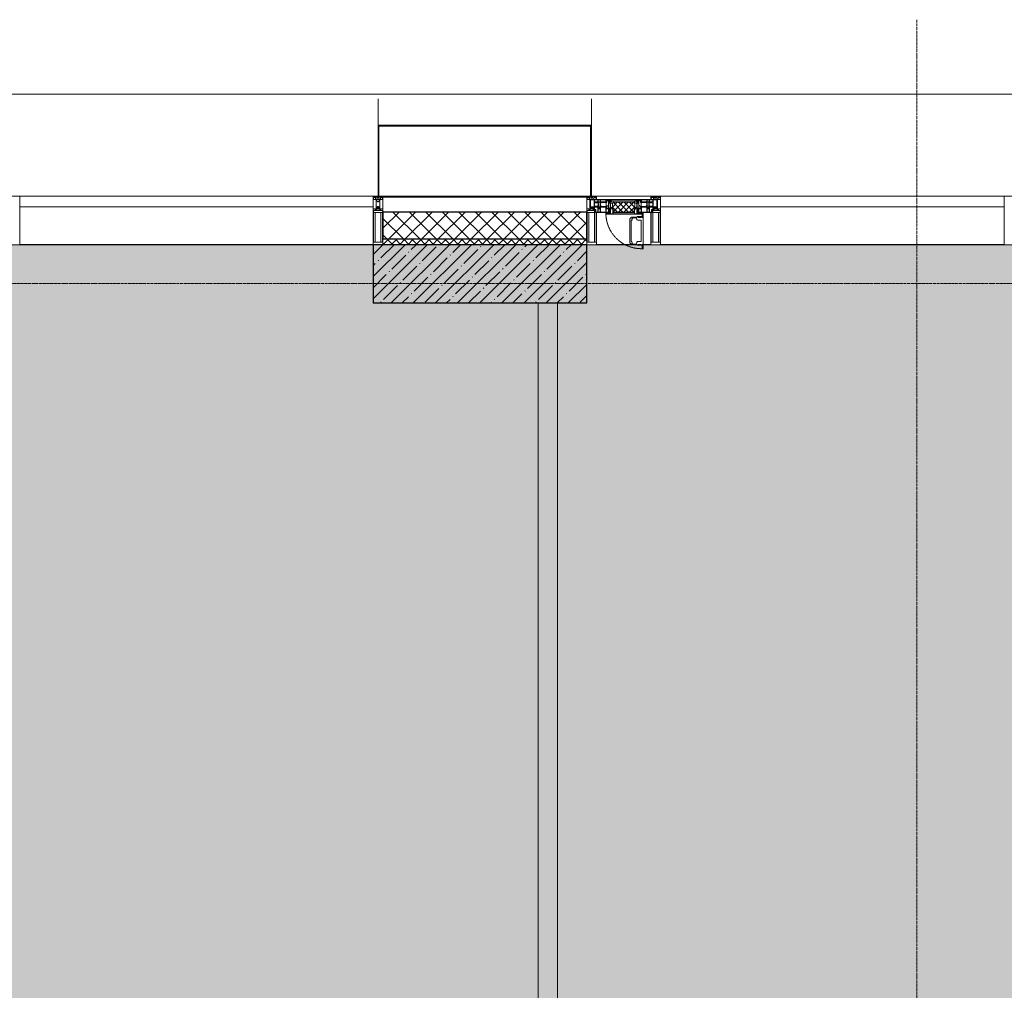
# Model space of a CAD drawing. Header units: millimetres. Extents: x -551130 to 178656, y -69521 to 202936.
# Tile 331 of 402: x -182123 to -177053, y 183830 to 188828. Entities that reach past the tile are written whole.
import ezdxf

# ---------------------------------------------------------------- set-up
doc = ezdxf.new("R2010")
doc.units = ezdxf.units.MM
doc.linetypes.add('-D1-02х01', pattern=[3, 2, -1])
doc.linetypes.add('-D1d1-15x02', pattern=[19, 15, -2, 0, -2])
for name, color, linetype, lineweight in [('_0', 7, 'Continuous', 13), ('A-COLS', 7, 'Continuous', 5), ('A-DETL-GENF', 7, 'Continuous', 5), ('A-GLAZ', 7, 'Continuous', 5), ('A-GLAZ-CURT', 8, 'Continuous', 5), ('A-GLAZ-CWMG', 8, 'Continuous', 5), ('A-WALL', 7, 'Continuous', 5), ('A-WALL-FNSH', 8, 'Continuous', 5), ('I-WALL', 7, 'Continuous', 5), ('S-COLS', 7, 'Continuous', 5), ('S-GRID', 7, 'Continuous', 5), ('Ограждение', 7, 'Continuous', 5), ('Поручни', 7, 'Continuous', 5)]:
    doc.layers.add(name, color=color, linetype=linetype, lineweight=lineweight)

# ---------------------------------------------------------------- blocks, each defined once
blk = doc.blocks.new('System Panel - A_PAN_Glass-5026803-50_AS_M_L17')
at = {"layer": 'A-GLAZ-CURT'}
for p, q in [((885, 0), (-885, 0)), ((-885, 0), (-885, -55)), ((885, -55), (885, 0)), ((-885, -55), (885, -55))]:
    blk.add_line(p, q, dxfattribs=at)
blk = doc.blocks.new('Rectangular Mullion - R_StandardFrame_50Wx250H-3343034-50_AS_M_L17')
at = {"layer": 'A-GLAZ-CWMG'}
blk.add_line((15200, 29450), (13430, 29450), dxfattribs=at)
blk = doc.blocks.new('Rectangular Mullion - 50Wx250H-V1-50_AS_M_L17')
at = {"layer": 'A-DETL-GENF'}
for p, q in [((-25, 84), (-25, 250)), ((-25, 250), (0, 250)), ((-23, 237.3), (0, 237.3)), ((-23, 237.3), (-23, 84)), ((-14.9, 84), (-14.9, 237.3)), ((25, 250), (0, 250)), ((23, 237.3), (0, 237.3)), ((14.9, 84), (14.9, 237.3)), ((23, 237.3), (23, 73.6)), ((25, 65.2), (25, 250)), ((0, 84), (-15, 84)), ((-0.5, 73.6), (-15, 73.6)), ((-10, 71.3), (-12, 71.3)), ((-10, 57.4), (-10, 71.3)), ((-7, 65.2), (-5.9, 67.3)), ((-7, 65.2), (-7, 57)), ((-4.1, 67.3), (-5.9, 67.3)), ((-4.1, 67.3), (-2.9, 65.1)), ((-2.9, 65.1), (-2.9, 57)), ((0, 84), (23, 84)), ((0.5, 73.6), (23, 73.6)), ((4.1, 67.3), (2.9, 65.1)), ((2.9, 65.1), (2.9, 57)), ((4.1, 67.3), (5.9, 67.3)), ((7, 65.2), (5.9, 67.3)), ((7, 65.2), (7, 54.7)), ((8.7, 53), (7, 54.7)), ((8.7, 53), (10, 53)), ((10, 71.3), (14, 71.3)), ((10, 53), (10, 71.3)), ((10, 53), (10, 17)), ((14, 71.3), (14, 65.2)), ((14, 65.2), (25, 65.2)), ((-23.8, 14.6), (-25, 14.2)), ((-25, 0), (-25, 14.2)), ((-23.8, 17), (-23.8, 14.6)), ((-22.5, 10.6), (-23.8, 14.6)), ((-22.5, 10.6), (-23.7, 9.9)), ((-23.7, 1.3), (-23.7, 9.9)), ((-23.7, 1.3), (-11.8, 1.3)), ((-23.2, 10.2), (-22.5, 8)), ((-22.5, 8), (-22.5, 4.5)), ((-21.3, 4.5), (-22.5, 4.5)), ((-22.3, 17), (-22.3, 16)), ((-22.3, 16), (-21.3, 16)), ((-19.9, 17), (-21.3, 16)), ((-21.3, 4.5), (-21.3, 6.5)), ((-21.3, 6.5), (-14.2, 6.5)), ((-7.4, 16.6), (-18.4, 16.6)), ((-14.2, 6.5), (-14.2, 4.5)), ((-13.2, 4.5), (-14.2, 4.5)), ((-13.2, 4.5), (-12.2, 7.2)), ((-12.7, 7.6), (-11.3, 11.4)), ((-12.7, 7.6), (-11.8, 6.9)), ((-12.2, 9), (-12.2, 14.8)), ((-12.2, 14.8), (0, 14.8)), ((-11.8, 1.3), (-11.8, 6.9)), ((-10.5, 11.2), (-11.3, 11.4)), ((-10.5, 1.5), (-10.5, 11.2)), ((-4.8, 1.5), (-10.5, 1.5)), ((0, 8), (-4.8, 8)), ((-4.8, 1.5), (-4.8, 8)), ((-2.6, 16.8), (0, 16.8)), ((2.6, 16.8), (0, 16.8)), ((0, 14.8), (0, 16.8)), ((0, 14.8), (0, 16.8)), ((12.2, 14.8), (0, 14.8)), ((0, 0), (0, 8)), ((0, 8), (4.8, 8)), ((0, 0), (0, 8)), ((4.8, 1.5), (4.8, 8)), ((4.8, 1.5), (10.5, 1.5)), ((8.5, 23), (6, 25.5)), ((6, 18), (7.4, 18)), ((7.4, 18), (7.4, 16.6)), ((7.4, 16.6), (18.4, 16.6)), ((7.5, 18.5), (8.5, 18.5)), ((7.5, 17), (7.5, 18.5)), ((10, 17), (7.5, 17)), ((8.5, 18.5), (8.5, 23)), ((10.5, 11.2), (11.3, 11.4)), ((10.5, 1.5), (10.5, 11.2)), ((12.7, 7.6), (11.3, 11.4)), ((12.7, 7.6), (11.8, 6.9)), ((11.8, 1.3), (11.8, 6.9)), ((23.7, 1.3), (11.8, 1.3)), ((12.2, 9), (12.2, 14.8)), ((13.2, 4.5), (12.2, 7.2)), ((13.2, 4.5), (14.2, 4.5)), ((21.3, 6.5), (14.2, 6.5)), ((14.2, 6.5), (14.2, 4.5)), ((18.4, 16.6), (19, 17.6)), ((19, 17.6), (21.3, 16)), ((22.3, 16), (21.3, 16)), ((21.3, 4.5), (21.3, 6.5)), ((21.3, 4.5), (22.5, 4.5)), ((22.3, 17), (22.3, 16)), ((22.3, 17), (23.8, 17)), ((22.5, 10.6), (23.8, 14.6)), ((22.5, 10.6), (23.7, 9.9)), ((23.2, 10.2), (22.5, 8)), ((22.5, 8), (22.5, 4.5)), ((23.7, 1.3), (23.7, 9.9)), ((23.8, 17), (23.8, 14.6)), ((23.8, 14.6), (25, 14.2)), ((25, 0), (25, 14.2)), ((-25, 0), (0, 0)), ((25, 0), (0, 0))]:
    blk.add_line(p, q, dxfattribs=at)
for centre, start, end in [((-0.5, 73.1), 360, 90), ((0.5, 73.1), 90, 180)]:
    blk.add_arc(centre, 0.5, start, end, dxfattribs=at)
blk = doc.blocks.new('Rectangular Mullion - R_StandardFrame_50Wx250H-3538113-50_AS_M_L17')
at = {"layer": 'A-GLAZ-CWMG', "lineweight": 9}
for p, q in [((-25, 84), (-25, 250)), ((-25, 250), (25, 250)), ((25, 250), (25, 0)), ((-25, 0), (-25, 17)), ((25, 0), (-25, 0))]:
    blk.add_line(p, q, dxfattribs=at)
blk = doc.blocks.new('A_PAN_Створка - 383мм-V15-50_AS_M_L17')
at = {"layer": 'A-GLAZ-CURT'}
h = blk.add_hatch(dxfattribs=at)
h.set_pattern_fill('FP_17', color=256, style=0, pattern_type=2)
h.set_pattern_definition([(45, (-13240, -29700), (-14.142136, 14.142136), []), (135, (-13240, -29700), (-14.142136, -14.142136), [])])
h.paths.add_polyline_path([(53.6, -82.7), (54.6, -81.8), (54.6, -63.4), (57.2, -60.8), (57.2, -36.4), (54.9, -34.1), (54.5, -31.8), (-54.5, -31.8), (-54.9, -34.1), (-57.2, -36.4), (-57.2, -60.8), (-54.6, -63.4), (-53.6, -82.7), (16.2, -82.7)])
at = {"layer": 'A-DETL-GENF'}
for p, q in [((-70, -32.1), (-61.4, -23.5)), ((-70, -62.5), (-70, -32.1)), ((-67.8, -38.3), (-65.7, -37.4)), ((-67.8, -55.7), (-67.8, -38.3)), ((-65.7, -37.4), (-60.8, -34.7)), ((61.4, -23.5), (-61.4, -23.5)), ((-60.8, -34.7), (-57.3, -35.9)), ((-55.2, -33.8), (-57.3, -35.9)), ((-54.9, -34.1), (-57.2, -36.4)), ((-57.2, -36.4), (-57.2, -60.8)), ((-55.2, -33.8), (-54.8, -31.5)), ((-54.9, -25.8), (-53.9, -24.8)), ((-54.9, -29.5), (-54.9, -25.8)), ((-53.9, -30.5), (-54.9, -29.5)), ((-54.5, -31.8), (-54.9, -34.1)), ((0, -31.5), (-54.8, -31.5)), ((54.5, -31.8), (-54.5, -31.8)), ((-53.9, -24.8), (53.9, -24.8)), ((53.9, -30.5), (-53.9, -30.5)), ((0, -31.5), (54.8, -31.5)), ((54.9, -25.8), (53.9, -24.8)), ((53.9, -30.5), (54.9, -29.5)), ((54.9, -34.1), (54.5, -31.8)), ((55.2, -33.8), (54.8, -31.5)), ((54.9, -29.5), (54.9, -25.8)), ((57.2, -36.4), (54.9, -34.1)), ((55.2, -33.8), (57.3, -35.9)), ((57.2, -60.8), (57.2, -36.4)), ((60.8, -34.7), (57.3, -35.9)), ((65.7, -37.4), (60.8, -34.7)), ((70, -32.1), (61.4, -23.5)), ((67.8, -38.3), (65.7, -37.4)), ((67.8, -55.7), (67.8, -38.3)), ((70, -62.5), (70, -32.1)), ((-91.5, -87.5), (-73.9, -87.5)), ((-91.5, -92), (-91.5, -87.5)), ((-91.5, -92), (91.5, -92)), ((-83.4, -90.3), (-83.4, -87.5)), ((-83.4, -90.3), (-69.4, -90.3)), ((-73.9, -62.5), (-70, -62.5)), ((-73.9, -87.5), (-73.9, -62.5)), ((-69.4, -66.5), (-73.9, -66.5)), ((-73.9, -81.5), (-69.4, -81.5)), ((-69.4, -85.5), (-73.9, -85.5)), ((-69.4, -81.5), (-69.4, -66.5)), ((-69.4, -90.3), (-69.4, -85.5)), ((-61.7, -62.5), (-67.9, -62.5)), ((-67.9, -62.5), (-67.9, -89.3)), ((-67.9, -89.3), (-66.9, -90.3)), ((-66, -56.5), (-67.8, -55.7)), ((-66.9, -90.3), (-57.4, -90.3)), ((-66, -56.5), (-62, -59.1)), ((-62, -59.1), (-60.7, -61)), ((-61.7, -64.9), (-61.7, -62.5)), ((-60.1, -67.7), (-61.7, -64.9)), ((-60.7, -61), (-57.4, -61)), ((-56.4, -67.7), (-60.1, -67.7)), ((-57.4, -61), (-54.9, -63.5)), ((-57.4, -90.3), (-56.4, -89.4)), ((-57.2, -60.8), (-54.6, -63.4)), ((-56.4, -89.4), (-56.4, -67.7)), ((-54.9, -63.5), (-54.9, -81.9)), ((-54.9, -81.9), (-53.8, -83)), ((-54.9, -85.6), (-53.9, -84.6)), ((-54.9, -89.3), (-54.9, -85.6)), ((-53.9, -90.3), (-54.9, -89.3)), ((-54.6, -63.4), (-54.6, -81.8)), ((-54.6, -81.8), (-53.6, -82.7)), ((-53.9, -84.6), (53.9, -84.6)), ((53.9, -90.3), (-53.9, -90.3)), ((53.8, -83), (-53.8, -83)), ((-53.6, -82.7), (53.6, -82.7)), ((53.6, -82.7), (54.6, -81.8)), ((54.9, -81.9), (53.8, -83)), ((54.9, -85.6), (53.9, -84.6)), ((53.9, -90.3), (54.9, -89.3)), ((54.6, -63.4), (57.2, -60.8)), ((54.6, -81.8), (54.6, -63.4)), ((57.4, -61), (54.9, -63.5)), ((54.9, -63.5), (54.9, -81.9)), ((54.9, -89.3), (54.9, -85.6)), ((56.4, -67.7), (60.1, -67.7)), ((56.4, -89.4), (56.4, -67.7)), ((57.4, -90.3), (56.4, -89.4)), ((60.7, -61), (57.4, -61)), ((66.9, -90.3), (57.4, -90.3)), ((60.1, -67.7), (61.7, -64.9)), ((62, -59.1), (60.7, -61)), ((61.7, -62.5), (67.9, -62.5)), ((61.7, -64.9), (61.7, -62.5)), ((66, -56.5), (62, -59.1)), ((66, -56.5), (67.8, -55.7)), ((67.9, -89.3), (66.9, -90.3)), ((67.9, -62.5), (67.9, -89.3)), ((69.4, -66.5), (73.9, -66.5)), ((69.4, -81.5), (69.4, -66.5)), ((73.9, -81.5), (69.4, -81.5)), ((69.4, -85.5), (73.9, -85.5)), ((69.4, -90.3), (69.4, -85.5)), ((83.4, -90.3), (69.4, -90.3)), ((73.9, -62.5), (70, -62.5)), ((73.9, -87.5), (73.9, -62.5)), ((91.5, -87.5), (73.9, -87.5)), ((83.4, -90.3), (83.4, -87.5)), ((91.5, -92), (91.5, -87.5))]:
    blk.add_line(p, q, dxfattribs=at)
at = {"layer": 'A-DETL-GENF', "color": 9, "true_color": 0xc8c8c8}
for p, q in [((95.1, -87.5), (95.1, -105.1)), ((99.6, -87.5), (95.1, -87.5)), ((97.9, -95.6), (95.1, -95.6)), ((97.9, -95.6), (97.9, -109.6)), ((99.6, -270.5), (99.6, -87.5)), ((39.7, -109), (31.1, -117.6)), ((31.1, -117.6), (31.1, -240.4)), ((41.4, -123.8), (39.1, -124.2)), ((39.1, -179), (39.1, -124.2)), ((70.1, -109), (39.7, -109)), ((41.4, -123.8), (43.5, -121.7)), ((45, -113.3), (42.3, -118.2)), ((42.3, -118.2), (43.5, -121.7)), ((45.9, -111.2), (45, -113.3)), ((63.3, -111.2), (45.9, -111.2)), ((64.1, -113), (63.3, -111.2)), ((64.1, -113), (66.7, -117)), ((66.7, -117), (68.6, -118.3)), ((68.6, -118.3), (68.6, -121.6)), ((68.6, -121.6), (71.1, -124.1)), ((70.1, -105.1), (70.1, -109)), ((95.1, -105.1), (70.1, -105.1)), ((71.1, -124.1), (89.5, -124.1)), ((74.1, -109.6), (74.1, -105.1)), ((89.1, -109.6), (74.1, -109.6)), ((89.1, -105.1), (89.1, -109.6)), ((89.5, -124.1), (90.6, -125.2)), ((90.6, -125.2), (90.6, -232.8)), ((93.1, -109.6), (93.1, -105.1)), ((97.9, -109.6), (93.1, -109.6)), ((39.1, -179), (39.1, -233.8)), ((39.7, -249), (31.1, -240.4)), ((41.4, -234.2), (39.1, -233.8)), ((70.1, -249), (39.7, -249)), ((41.4, -234.2), (43.5, -236.3)), ((42.3, -239.8), (43.5, -236.3)), ((45, -244.7), (42.3, -239.8)), ((45.9, -246.8), (45, -244.7)), ((63.3, -246.8), (45.9, -246.8)), ((64.1, -245), (63.3, -246.8)), ((64.1, -245), (66.7, -241)), ((66.7, -241), (68.6, -239.7)), ((68.6, -236.4), (71.1, -233.9)), ((68.6, -239.7), (68.6, -236.4)), ((70.1, -252.9), (70.1, -249)), ((95.1, -252.9), (70.1, -252.9)), ((71.1, -233.9), (89.5, -233.9)), ((74.1, -248.4), (74.1, -252.9)), ((89.1, -248.4), (74.1, -248.4)), ((89.1, -252.9), (89.1, -248.4)), ((89.5, -233.9), (90.6, -232.8)), ((93.1, -248.4), (93.1, -252.9)), ((97.9, -248.4), (93.1, -248.4)), ((95.1, -270.5), (95.1, -252.9)), ((97.9, -262.4), (97.9, -248.4)), ((97.9, -262.4), (95.1, -262.4)), ((99.6, -270.5), (95.1, -270.5))]:
    blk.add_line(p, q, dxfattribs=at)
at = {"layer": 'A-GLAZ'}
for p, q in [((-67.9, -17), (-171, -17)), ((-171, -17), (-171, -57)), ((-171, -18.5), (-153.5, -18.5)), ((-153.5, -18.5), (-152, -20)), ((-152, -20), (-152, -73.5)), ((-150.5, -17), (-150.5, -29.4)), ((-132.4, -18.6), (-150.5, -18.6)), ((-150.5, -29.4), (-132.4, -29.4)), ((-150.5, -33.6), (-150.5, -68)), ((-136.3, -33.6), (-150.5, -33.6)), ((-137.2, -31), (-135.8, -35)), ((-132.5, -31), (-137.2, -31)), ((-132.1, -36.8), (-135.8, -35)), ((-132.1, -49), (-135.8, -50.8)), ((-132.5, -31.9), (-133.4, -33.7)), ((-133.4, -33.7), (-130.1, -35.3)), ((-133.4, -52), (-130.1, -50.4)), ((-132.5, -31.9), (-132.5, -31)), ((-132.4, -29.4), (-132.4, -18.6)), ((-132.1, -49), (-132.1, -36.8)), ((-131, -18.2), (-131, -29.5)), ((-120.8, -18.2), (-131, -18.2)), ((-131, -29.5), (-120.8, -29.5)), ((-131, -30.9), (-131, -33)), ((-120.8, -30.9), (-131, -30.9)), ((-129.4, -34.6), (-131, -33)), ((-130.1, -35.3), (-129.4, -34.6)), ((-130.1, -35.3), (-130.1, -50.4)), ((-130.1, -50.4), (-129.4, -51.1)), ((-122.4, -34.6), (-120.8, -33)), ((-121.7, -35.3), (-122.4, -34.6)), ((-121.7, -50.4), (-122.4, -51.1)), ((-118.4, -33.7), (-121.7, -35.3)), ((-121.7, -35.3), (-121.7, -50.4)), ((-118.4, -52), (-121.7, -50.4)), ((-120.8, -18.2), (-120.8, -29.5)), ((-120.8, -30.9), (-120.8, -33)), ((-119.7, -36.8), (-115.9, -35)), ((-119.7, -49), (-119.7, -36.8)), ((-119.7, -49), (-115.9, -50.8)), ((-119.3, -18.6), (-92.5, -18.6)), ((-119.3, -29.4), (-119.3, -18.6)), ((-92.5, -29.4), (-119.3, -29.4)), ((-119.3, -31), (-114.6, -31)), ((-119.3, -31.9), (-119.3, -31)), ((-119.3, -31.9), (-118.4, -33.7)), ((-114.6, -31), (-115.9, -35)), ((-94.1, -33.5), (-115.4, -33.5)), ((-89.9, -35.1), (-94.1, -33.5)), ((-92.5, -18.6), (-92.5, -29.4)), ((-90.8, -18.5), (-90.8, -29.4)), ((-87.3, -18.5), (-90.8, -18.5)), ((-90.8, -29.4), (-85.9, -29.4)), ((-89.9, -32.5), (-89.9, -35.1)), ((-85.9, -32.5), (-89.9, -32.5)), ((-89.9, -35.1), (-89.9, -50.9)), ((-87.3, -20.4), (-87.3, -18.5)), ((-87.3, -20.4), (-87.3, -21.9)), ((-84.8, -20.4), (-87.3, -20.4)), ((-87.3, -21.9), (-85.9, -21.9)), ((-85.9, -18.2), (-85.9, -20.4)), ((-75.9, -18.2), (-85.9, -18.2)), ((-85.9, -21.9), (-85.9, -29.4)), ((-85.9, -29.4), (-85.9, -32.5)), ((-85.9, -53.5), (-78, -45.6)), ((-83.4, -20.4), (-84.8, -20.4)), ((-70, -33.8), (-83.4, -20.4)), ((-78, -84), (-78, -23.5)), ((-78, -23.5), (-67.9, -23.5)), ((-78, -36.8), (-70, -36.8)), ((-78, -45.6), (-78, -36.8)), ((-75.9, -21.5), (-75.9, -18.2)), ((-75.9, -21.5), (-75.9, -23.5)), ((-74.9, -21.5), (-75.9, -21.5)), ((-75.9, -23.5), (-73, -23.5)), ((-74.9, -17.9), (-74.9, -21.5)), ((-68.9, -17.9), (-74.9, -17.9)), ((-67.2, -29.3), (-73, -23.5)), ((-61.4, -23.5), (-70, -32.1)), ((-70, -32.1), (-70, -62.5)), ((-70, -36.8), (-70, -33.8)), ((-68.9, -21.5), (-68.9, -17.9)), ((-67.9, -21.5), (-68.9, -21.5)), ((67.9, -17), (-67.9, -17)), ((-61.4, -23.5), (-67.9, -17)), ((-67.9, -17), (-67.9, -23.5)), ((-67.9, -17), (67.9, -17)), ((-67.9, -21.5), (-67.9, -23.5)), ((-67.9, -23.5), (-64.6, -26.8)), ((-67.9, -23.5), (-64.6, -26.8)), ((-64.6, -26.8), (-67.2, -29.3)), ((-64.6, -26.8), (-61.4, -23.5)), ((61.4, -23.5), (-61.4, -23.5)), ((67.9, -17), (61.4, -23.5)), ((70, -32.1), (61.4, -23.5)), ((61.4, -23.5), (64.6, -26.8)), ((67.9, -23.5), (64.6, -26.8)), ((64.6, -26.8), (67.9, -23.5)), ((64.6, -26.8), (67.2, -29.3)), ((67.2, -29.3), (73, -23.5)), ((67.9, -23.5), (67.9, -17)), ((171, -17), (67.9, -17)), ((67.9, -21.5), (67.9, -23.5)), ((67.9, -21.5), (68.9, -21.5)), ((67.9, -23.5), (78, -23.5)), ((68.9, -17.9), (74.9, -17.9)), ((68.9, -21.5), (68.9, -17.9)), ((70, -33.8), (83.4, -20.4)), ((70, -62.5), (70, -32.1)), ((70, -36.8), (70, -33.8)), ((78, -36.8), (70, -36.8)), ((75.9, -23.5), (73, -23.5)), ((74.9, -17.9), (74.9, -21.5)), ((74.9, -21.5), (75.9, -21.5)), ((75.9, -18.2), (85.9, -18.2)), ((75.9, -21.5), (75.9, -18.2)), ((75.9, -21.5), (75.9, -23.5)), ((78, -23.5), (78, -84)), ((78, -45.6), (78, -36.8)), ((85.9, -53.5), (78, -45.6)), ((83.4, -20.4), (84.8, -20.4)), ((84.8, -20.4), (87.3, -20.4)), ((85.9, -18.2), (85.9, -20.4)), ((85.9, -21.9), (85.9, -29.4)), ((87.3, -21.9), (85.9, -21.9)), ((85.9, -29.4), (85.9, -32.5)), ((90.8, -29.4), (85.9, -29.4)), ((85.9, -32.5), (89.9, -32.5)), ((87.3, -18.5), (90.8, -18.5)), ((87.3, -20.4), (87.3, -18.5)), ((87.3, -20.4), (87.3, -21.9)), ((89.9, -32.5), (89.9, -35.1)), ((89.9, -35.1), (94.1, -33.5)), ((89.9, -35.1), (89.9, -50.9)), ((90.8, -18.5), (90.8, -29.4)), ((92.5, -18.6), (92.5, -29.4)), ((119.3, -18.6), (92.5, -18.6)), ((92.5, -29.4), (119.3, -29.4)), ((94.1, -33.5), (115.4, -33.5)), ((114.6, -31), (115.9, -35)), ((119.3, -31), (114.6, -31)), ((119.7, -36.8), (115.9, -35)), ((119.7, -49), (115.9, -50.8)), ((119.3, -31.9), (118.4, -33.7)), ((118.4, -33.7), (121.7, -35.3)), ((118.4, -52), (121.7, -50.4)), ((119.3, -29.4), (119.3, -18.6)), ((119.3, -31.9), (119.3, -31)), ((119.7, -49), (119.7, -36.8)), ((120.8, -18.2), (120.8, -29.5)), ((120.8, -18.2), (131, -18.2)), ((131, -29.5), (120.8, -29.5)), ((120.8, -30.9), (120.8, -33)), ((120.8, -30.9), (131, -30.9)), ((122.4, -34.6), (120.8, -33)), ((121.7, -35.3), (122.4, -34.6)), ((121.7, -35.3), (121.7, -50.4)), ((121.7, -50.4), (122.4, -51.1)), ((129.4, -34.6), (131, -33)), ((130.1, -35.3), (129.4, -34.6)), ((130.1, -50.4), (129.4, -51.1)), ((133.4, -33.7), (130.1, -35.3)), ((130.1, -35.3), (130.1, -50.4)), ((133.4, -52), (130.1, -50.4)), ((131, -18.2), (131, -29.5)), ((131, -30.9), (131, -33)), ((132.1, -36.8), (135.8, -35)), ((132.1, -49), (132.1, -36.8)), ((132.1, -49), (135.8, -50.8)), ((132.4, -18.6), (150.5, -18.6)), ((132.4, -29.4), (132.4, -18.6)), ((150.5, -29.4), (132.4, -29.4)), ((132.5, -31), (137.2, -31)), ((132.5, -31.9), (132.5, -31)), ((132.5, -31.9), (133.4, -33.7)), ((137.2, -31), (135.8, -35)), ((136.3, -33.6), (150.5, -33.6)), ((150.5, -17), (150.5, -29.4)), ((150.5, -33.6), (150.5, -68)), ((153.5, -18.5), (152, -20)), ((152, -20), (152, -73.5)), ((171, -18.5), (153.5, -18.5)), ((171, -57), (171, -17)), ((-171, -55.5), (-152, -55.5)), ((-171, -57), (-156, -57)), ((-153, -60), (-153, -73.5)), ((-153, -73.5), (-150, -73.5)), ((-136.4, -52.4), (-150.5, -52.4)), ((-150.5, -56.6), (-132.4, -56.6)), ((-150.5, -68), (-143.5, -68)), ((-150.5, -69.5), (-150.5, -73.5)), ((-145, -69.5), (-150.5, -69.5)), ((-150, -73.5), (-150, -84)), ((-150, -84), (-78, -84)), ((-148.5, -81), (-148.5, -82.5)), ((-143.5, -81), (-148.5, -81)), ((-148.5, -82.5), (-132.4, -82.5)), ((-145, -69.5), (-145, -79.5)), ((-143.5, -68), (-143.5, -81)), ((-137.2, -54.8), (-135.8, -50.8)), ((-132.5, -54.8), (-137.2, -54.8)), ((-132.5, -53.8), (-133.4, -52)), ((-132.5, -53.8), (-132.5, -54.8)), ((-132.4, -56.6), (-132.4, -82.5)), ((-129.4, -51.1), (-131, -52.7)), ((-131, -55.1), (-131, -52.7)), ((-120.8, -55.1), (-131, -55.1)), ((-131, -56.5), (-131, -62.6)), ((-131, -56.5), (-120.8, -56.5)), ((-120.8, -62.6), (-131, -62.6)), ((-131, -64.6), (-120.8, -64.6)), ((-131, -82.5), (-131, -64.6)), ((-131, -82.5), (-120.8, -82.5)), ((-122.4, -51.1), (-120.8, -52.7)), ((-120.8, -55.1), (-120.8, -52.7)), ((-120.8, -56.5), (-120.8, -62.6)), ((-120.8, -82.5), (-120.8, -64.6)), ((-119.3, -53.8), (-118.4, -52)), ((-119.3, -53.8), (-119.3, -54.8)), ((-119.3, -54.8), (-114.6, -54.8)), ((-119.3, -56.6), (-119.3, -82.5)), ((-92.5, -56.6), (-119.3, -56.6)), ((-119.3, -82.5), (-92.5, -82.5)), ((-114.6, -54.8), (-115.9, -50.8)), ((-94.1, -52.5), (-115.3, -52.5)), ((-89.9, -50.9), (-94.1, -52.5)), ((-92.5, -56.6), (-92.5, -82.5)), ((-73.9, -87.5), (-91.5, -87.5)), ((-91.5, -87.5), (-91.5, -92)), ((-91.5, -92), (91.5, -92)), ((-90.8, -56.6), (-85.9, -56.6)), ((-90.8, -62.7), (-90.8, -56.6)), ((-80.4, -62.7), (-90.8, -62.7)), ((-90.8, -64.6), (-90.8, -82.5)), ((-80.1, -64.6), (-90.8, -64.6)), ((-90.8, -82.5), (-79.5, -82.5)), ((-89.9, -52.2), (-89.9, -50.9)), ((-89.9, -52.2), (-88.6, -53.5)), ((-85.9, -53.5), (-88.6, -53.5)), ((-85.9, -56.6), (-85.9, -53.5)), ((-78, -84), (-85, -84)), ((-85, -84), (-85, -87.5)), ((-85, -87.5), (-78, -87.5)), ((-80.4, -61.1), (-80.4, -62.7)), ((-78, -61.1), (-80.4, -61.1)), ((-80.1, -66.1), (-80.1, -64.6)), ((-78, -66.1), (-80.1, -66.1)), ((-79.5, -80.6), (-78, -80.6)), ((-79.5, -82.5), (-79.5, -80.6)), ((-78, -66.1), (-78, -61.1)), ((-78, -87.5), (-78, -84)), ((-78, -84), (-73.9, -84)), ((-70, -62.5), (-73.9, -62.5)), ((-73.9, -62.5), (-73.9, -87.5)), ((73.9, -62.5), (70, -62.5)), ((73.9, -87.5), (73.9, -62.5)), ((73.9, -84), (78, -84)), ((91.5, -87.5), (73.9, -87.5)), ((78, -61.1), (80.4, -61.1)), ((78, -66.1), (78, -61.1)), ((78, -66.1), (80.1, -66.1)), ((79.5, -80.6), (78, -80.6)), ((78, -87.5), (78, -84)), ((78, -84), (85, -84)), ((78, -84), (150, -84)), ((85, -87.5), (78, -87.5)), ((79.5, -82.5), (79.5, -80.6)), ((90.8, -82.5), (79.5, -82.5)), ((80.1, -64.6), (90.8, -64.6)), ((80.1, -66.1), (80.1, -64.6)), ((80.4, -61.1), (80.4, -62.7)), ((80.4, -62.7), (90.8, -62.7)), ((85, -84), (85, -87.5)), ((85.9, -53.5), (88.6, -53.5)), ((85.9, -56.6), (85.9, -53.5)), ((90.8, -56.6), (85.9, -56.6)), ((89.9, -52.2), (88.6, -53.5)), ((89.9, -50.9), (94.1, -52.5)), ((89.9, -52.2), (89.9, -50.9)), ((90.8, -62.7), (90.8, -56.6)), ((90.8, -64.6), (90.8, -82.5)), ((91.5, -92), (91.5, -87.5)), ((92.5, -56.6), (119.3, -56.6)), ((92.5, -56.6), (92.5, -82.5)), ((119.3, -82.5), (92.5, -82.5)), ((94.1, -52.5), (115.3, -52.5)), ((114.6, -54.8), (115.9, -50.8)), ((119.3, -54.8), (114.6, -54.8)), ((119.3, -53.8), (118.4, -52)), ((119.3, -53.8), (119.3, -54.8)), ((119.3, -56.6), (119.3, -82.5)), ((122.4, -51.1), (120.8, -52.7)), ((120.8, -55.1), (120.8, -52.7)), ((120.8, -55.1), (131, -55.1)), ((120.8, -56.5), (120.8, -62.6)), ((131, -56.5), (120.8, -56.5)), ((120.8, -62.6), (131, -62.6)), ((120.8, -82.5), (120.8, -64.6)), ((131, -64.6), (120.8, -64.6)), ((131, -82.5), (120.8, -82.5)), ((129.4, -51.1), (131, -52.7)), ((131, -55.1), (131, -52.7)), ((131, -56.5), (131, -62.6)), ((131, -82.5), (131, -64.6)), ((150.5, -56.6), (132.4, -56.6)), ((132.4, -56.6), (132.4, -82.5)), ((148.5, -82.5), (132.4, -82.5)), ((132.5, -53.8), (133.4, -52)), ((132.5, -53.8), (132.5, -54.8)), ((132.5, -54.8), (137.2, -54.8)), ((137.2, -54.8), (135.8, -50.8)), ((136.4, -52.4), (150.5, -52.4)), ((143.5, -68), (143.5, -81)), ((150.5, -68), (143.5, -68)), ((143.5, -81), (148.5, -81)), ((145, -69.5), (150.5, -69.5)), ((145, -69.5), (145, -79.5)), ((148.5, -81), (148.5, -82.5)), ((150, -84), (150, -73.5)), ((150, -73.5), (153, -73.5)), ((150.5, -69.5), (150.5, -73.5)), ((171, -55.5), (152, -55.5)), ((153, -73.5), (153, -60)), ((156, -57), (171, -57))]:
    blk.add_line(p, q, dxfattribs=at)
for centre, start, end in [((-156, -60), 0, 90), ((156, -60), 90, 180)]:
    blk.add_arc(centre, 3, start, end, dxfattribs=at)
at = {"layer": 'A-GLAZ', "linetype": '-D1-02х01'}
blk.add_arc((91.4, -87.5), 183, 181.4091, 271.1445, dxfattribs=at)
blk = doc.blocks.new('Rectangular Mullion - R_StandardFrame_50Wx250H-3323618-50_AS_M_L17')
at = {"layer": 'A-GLAZ-CWMG'}
for p, q in [((37450, 1250), (37450, 1039.9)), ((37700, 1250), (37700, 970)), ((37450, 1010.4), (37450, 970))]:
    blk.add_line(p, q, dxfattribs=at)
blk = doc.blocks.new('Rectangular Mullion - R_StandardFrame_50Wx250H-4058886-50_AS_M_L17')
at = {"layer": 'A-GLAZ-CWMG', "lineweight": 9}
for p, q in [((-50, 0), (-50, 250)), ((-50, 250), (0, 250)), ((0, 250), (0, 0)), ((0, 0), (-50, 0))]:
    blk.add_line(p, q, dxfattribs=at)
blk = doc.blocks.new('System Panel - A_PAN_Glass-5026786-50_AS_M_L17')
at = {"layer": 'A-GLAZ-CURT'}
for p, q in [((910, 0), (-910, 0)), ((-910, 0), (-910, -55)), ((910, -55), (910, 0)), ((-910, -55), (910, -55))]:
    blk.add_line(p, q, dxfattribs=at)
blk = doc.blocks.new('Rectangular Mullion - R_StandardFrame_50Wx250H-3343043-50_AS_M_L17')
at = {"layer": 'A-GLAZ-CWMG'}
blk.add_line((11950, 29450), (10130, 29450), dxfattribs=at)
blk = doc.blocks.new('Rectangular Mullion - 50Wx250H-2623690-50_AS_M_L17')
at = {"layer": 'A-DETL-GENF'}
for p, q in [((-25, 65.2), (-25, 250)), ((-25, 250), (0, 250)), ((-23, 237.3), (0, 237.3)), ((-23, 237.3), (-23, 73.6)), ((-14.9, 84), (-14.9, 237.3)), ((25, 250), (0, 250)), ((23, 237.3), (0, 237.3)), ((14.9, 84), (14.9, 237.3)), ((23, 237.3), (23, 73.6)), ((25, 65.2), (25, 250)), ((-14, 65.2), (-25, 65.2)), ((0, 84), (-23, 84)), ((-0.5, 73.6), (-23, 73.6)), ((-14, 71.3), (-14, 65.2)), ((-10, 71.3), (-14, 71.3)), ((-10, 53), (-10, 71.3)), ((-8.7, 53), (-10, 53)), ((-10, 53), (-10, 17)), ((-8.7, 53), (-7, 54.7)), ((-7, 65.2), (-5.9, 67.3)), ((-7, 65.2), (-7, 54.7)), ((-4.1, 67.3), (-5.9, 67.3)), ((-4.1, 67.3), (-2.9, 65.1)), ((-2.9, 65.1), (-2.9, 54.6)), ((-1.3, 53), (-2.9, 54.6)), ((0, 53), (-1.3, 53)), ((0, 84), (23, 84)), ((0, 53), (1.3, 53)), ((0.5, 73.6), (23, 73.6)), ((1.3, 53), (2.9, 54.6)), ((4.1, 67.3), (2.9, 65.1)), ((2.9, 65.1), (2.9, 54.6)), ((4.1, 67.3), (5.9, 67.3)), ((7, 65.2), (5.9, 67.3)), ((7, 65.2), (7, 54.7)), ((8.7, 53), (7, 54.7)), ((8.7, 53), (10, 53)), ((10, 71.3), (14, 71.3)), ((10, 53), (10, 71.3)), ((10, 53), (10, 17)), ((14, 71.3), (14, 65.2)), ((14, 65.2), (25, 65.2)), ((-23.8, 14.6), (-25, 14.2)), ((-25, 0), (-25, 14.2)), ((-22.3, 17), (-23.8, 17)), ((-23.8, 17), (-23.8, 14.6)), ((-22.5, 10.6), (-23.8, 14.6)), ((-22.5, 10.6), (-23.7, 9.9)), ((-23.7, 1.3), (-23.7, 9.9)), ((-23.7, 1.3), (-11.8, 1.3)), ((-23.2, 10.2), (-22.5, 8)), ((-22.5, 8), (-22.5, 4.5)), ((-21.3, 4.5), (-22.5, 4.5)), ((-22.3, 17), (-22.3, 16)), ((-22.3, 16), (-21.3, 16)), ((-19, 17.6), (-21.3, 16)), ((-21.3, 4.5), (-21.3, 6.5)), ((-21.3, 6.5), (-14.2, 6.5)), ((-18.4, 16.6), (-19, 17.6)), ((-7.4, 16.6), (-18.4, 16.6)), ((-14.2, 6.5), (-14.2, 4.5)), ((-13.2, 4.5), (-14.2, 4.5)), ((-13.2, 4.5), (-12.2, 7.2)), ((-12.7, 7.6), (-11.3, 11.4)), ((-12.7, 7.6), (-11.8, 6.9)), ((-12.2, 9), (-12.2, 14.8)), ((-12.2, 14.8), (0, 14.8)), ((-11.8, 1.3), (-11.8, 6.9)), ((-10.5, 11.2), (-11.3, 11.4)), ((-10.5, 1.5), (-10.5, 11.2)), ((-4.8, 1.5), (-10.5, 1.5)), ((-10, 17), (-7.5, 17)), ((-8.5, 23), (-1.5, 30)), ((-8.5, 18.5), (-8.5, 23)), ((-7.5, 18.5), (-8.5, 18.5)), ((-7.5, 17), (-7.5, 18.5)), ((-7.4, 18), (-7.4, 16.6)), ((-2.6, 18), (-7.4, 18)), ((0, 8), (-4.8, 8)), ((-4.8, 1.5), (-4.8, 8)), ((-2.6, 18), (-2.6, 16.8)), ((-2.6, 16.8), (0, 16.8)), ((-1.5, 30), (0, 30)), ((1.5, 30), (0, 30)), ((2.6, 16.8), (0, 16.8)), ((0, 14.8), (0, 16.8)), ((0, 14.8), (0, 16.8)), ((12.2, 14.8), (0, 14.8)), ((0, 0), (0, 8)), ((0, 8), (4.8, 8)), ((0, 0), (0, 8)), ((8.5, 23), (1.5, 30)), ((2.6, 18), (2.6, 16.8)), ((2.6, 18), (7.4, 18)), ((4.8, 1.5), (4.8, 8)), ((4.8, 1.5), (10.5, 1.5)), ((7.4, 18), (7.4, 16.6)), ((7.4, 16.6), (18.4, 16.6)), ((7.5, 18.5), (8.5, 18.5)), ((7.5, 17), (7.5, 18.5)), ((10, 17), (7.5, 17)), ((8.5, 18.5), (8.5, 23)), ((10.5, 11.2), (11.3, 11.4)), ((10.5, 1.5), (10.5, 11.2)), ((12.7, 7.6), (11.3, 11.4)), ((12.7, 7.6), (11.8, 6.9)), ((11.8, 1.3), (11.8, 6.9)), ((23.7, 1.3), (11.8, 1.3)), ((12.2, 9), (12.2, 14.8)), ((13.2, 4.5), (12.2, 7.2)), ((13.2, 4.5), (14.2, 4.5)), ((21.3, 6.5), (14.2, 6.5)), ((14.2, 6.5), (14.2, 4.5)), ((18.4, 16.6), (19, 17.6)), ((19, 17.6), (21.3, 16)), ((22.3, 16), (21.3, 16)), ((21.3, 4.5), (21.3, 6.5)), ((21.3, 4.5), (22.5, 4.5)), ((22.3, 17), (22.3, 16)), ((22.3, 17), (23.8, 17)), ((22.5, 10.6), (23.8, 14.6)), ((22.5, 10.6), (23.7, 9.9)), ((23.2, 10.2), (22.5, 8)), ((22.5, 8), (22.5, 4.5)), ((23.7, 1.3), (23.7, 9.9)), ((23.8, 17), (23.8, 14.6)), ((23.8, 14.6), (25, 14.2)), ((25, 0), (25, 14.2)), ((-25, 0), (0, 0)), ((25, 0), (0, 0))]:
    blk.add_line(p, q, dxfattribs=at)
for centre, start, end in [((-0.5, 73.1), 360, 90), ((0.5, 73.1), 90, 180)]:
    blk.add_arc(centre, 0.5, start, end, dxfattribs=at)
blk = doc.blocks.new('Ограждение - Ограждение-4621532-50_AS_M_L17')
at = {"layer": 'Поручни'}
blk.add_line((16400, 30175), (-1225, 30175), dxfattribs=at)
blk = doc.blocks.new('Rectangular Mullion - 50Wx250H-V4-50_AS_M_L17')
at = {"layer": 'A-DETL-GENF'}
for p, q in [((-25, 65.2), (-25, 250)), ((-25, 250), (0, 250)), ((-23, 237.3), (0, 237.3)), ((-23, 237.3), (-23, 73.6)), ((-14.9, 84), (-14.9, 237.3)), ((25, 250), (0, 250)), ((23, 237.3), (0, 237.3)), ((14.9, 84), (14.9, 237.3)), ((23, 237.3), (23, 84)), ((25, 84), (25, 250)), ((-14, 65.2), (-25, 65.2)), ((0, 84), (-23, 84)), ((-0.5, 73.6), (-23, 73.6)), ((-14, 71.3), (-14, 65.2)), ((-10, 71.3), (-14, 71.3)), ((-10, 53), (-10, 71.3)), ((-8.7, 53), (-10, 53)), ((-10, 53), (-10, 17)), ((-8.7, 53), (-7, 54.7)), ((-7, 65.2), (-5.9, 67.3)), ((-7, 65.2), (-7, 54.7)), ((-4.1, 67.3), (-5.9, 67.3)), ((-4.1, 67.3), (-2.9, 65.1)), ((-2.9, 65.1), (-2.9, 57)), ((0, 84), (15, 84)), ((0.5, 73.6), (15, 73.6)), ((4.1, 67.3), (2.9, 65.1)), ((2.9, 65.1), (2.9, 57)), ((4.1, 67.3), (5.9, 67.3)), ((7, 65.2), (5.9, 67.3)), ((7, 65.2), (7, 57)), ((10, 71.3), (12, 71.3)), ((10, 57.4), (10, 71.3)), ((-23.8, 14.6), (-25, 14.2)), ((-25, 0), (-25, 14.2)), ((-22.3, 17), (-23.8, 17)), ((-23.8, 17), (-23.8, 14.6)), ((-22.5, 10.6), (-23.8, 14.6)), ((-22.5, 10.6), (-23.7, 9.9)), ((-23.7, 1.3), (-23.7, 9.9)), ((-23.7, 1.3), (-11.8, 1.3)), ((-23.2, 10.2), (-22.5, 8)), ((-22.5, 8), (-22.5, 4.5)), ((-21.3, 4.5), (-22.5, 4.5)), ((-22.3, 17), (-22.3, 16)), ((-22.3, 16), (-21.3, 16)), ((-19, 17.6), (-21.3, 16)), ((-21.3, 4.5), (-21.3, 6.5)), ((-21.3, 6.5), (-14.2, 6.5)), ((-18.4, 16.6), (-19, 17.6)), ((-7.4, 16.6), (-18.4, 16.6)), ((-14.2, 6.5), (-14.2, 4.5)), ((-13.2, 4.5), (-14.2, 4.5)), ((-13.2, 4.5), (-12.2, 7.2)), ((-12.7, 7.6), (-11.3, 11.4)), ((-12.7, 7.6), (-11.8, 6.9)), ((-12.2, 9), (-12.2, 14.8)), ((-12.2, 14.8), (0, 14.8)), ((-11.8, 1.3), (-11.8, 6.9)), ((-10.5, 11.2), (-11.3, 11.4)), ((-10.5, 1.5), (-10.5, 11.2)), ((-4.8, 1.5), (-10.5, 1.5)), ((-10, 17), (-7.5, 17)), ((-8.5, 23), (-6, 25.5)), ((-8.5, 18.5), (-8.5, 23)), ((-7.5, 18.5), (-8.5, 18.5)), ((-7.5, 17), (-7.5, 18.5)), ((-7.4, 18), (-7.4, 16.6)), ((-6, 18), (-7.4, 18)), ((0, 8), (-4.8, 8)), ((-4.8, 1.5), (-4.8, 8)), ((-2.6, 16.8), (0, 16.8)), ((2.6, 16.8), (0, 16.8)), ((0, 14.8), (0, 16.8)), ((0, 14.8), (0, 16.8)), ((12.2, 14.8), (0, 14.8)), ((0, 0), (0, 8)), ((0, 8), (4.8, 8)), ((0, 0), (0, 8)), ((4.8, 1.5), (4.8, 8)), ((4.8, 1.5), (10.5, 1.5)), ((7.4, 16.6), (18.4, 16.6)), ((10.5, 11.2), (11.3, 11.4)), ((10.5, 1.5), (10.5, 11.2)), ((12.7, 7.6), (11.3, 11.4)), ((12.7, 7.6), (11.8, 6.9)), ((11.8, 1.3), (11.8, 6.9)), ((23.7, 1.3), (11.8, 1.3)), ((12.2, 9), (12.2, 14.8)), ((13.2, 4.5), (12.2, 7.2)), ((13.2, 4.5), (14.2, 4.5)), ((21.3, 6.5), (14.2, 6.5)), ((14.2, 6.5), (14.2, 4.5)), ((19.9, 17), (21.3, 16)), ((22.3, 16), (21.3, 16)), ((21.3, 4.5), (21.3, 6.5)), ((21.3, 4.5), (22.5, 4.5)), ((22.3, 17), (22.3, 16)), ((22.5, 10.6), (23.8, 14.6)), ((22.5, 10.6), (23.7, 9.9)), ((23.2, 10.2), (22.5, 8)), ((22.5, 8), (22.5, 4.5)), ((23.7, 1.3), (23.7, 9.9)), ((23.8, 17), (23.8, 14.6)), ((23.8, 14.6), (25, 14.2)), ((25, 0), (25, 14.2)), ((-25, 0), (0, 0)), ((25, 0), (0, 0))]:
    blk.add_line(p, q, dxfattribs=at)
for centre, start, end in [((-0.5, 73.1), 360, 90), ((0.5, 73.1), 90, 180)]:
    blk.add_arc(centre, 0.5, start, end, dxfattribs=at)
blk = doc.blocks.new('Rectangular Mullion - R_StandardFrame_50Wx250H-4053641-50_AS_M_L17')
at = {"layer": 'A-GLAZ-CWMG', "lineweight": 9}
for p, q in [((0, 250), (-50, 250)), ((-50, 250), (-50, 84)), ((0, 0), (0, 250)), ((-50, 17), (-50, 0)), ((-50, 0), (0, 0))]:
    blk.add_line(p, q, dxfattribs=at)
blk = doc.blocks.new('RST_AR_KMN_R22_B3_FCD_rvt-1-50_AS_M_L17')
at = {"layer": 'A-WALL'}
h = blk.add_hatch(dxfattribs=at)
h.set_pattern_fill('FP_7', color=256, style=0, pattern_type=2)
h.set_pattern_definition([(45, (0, 0), (-42.42641, 42.42641), []), (135, (0, 0), (-42.42641, -42.42641), [])])
h.paths.add_polyline_path([(12098.8, 29480), (13050, 29480), (13050, 29620), (12000, 29620), (12000, 29480)])
h = blk.add_hatch(dxfattribs=at)
h.set_pattern_fill('FP_6', color=256, style=0, pattern_type=2)
h.set_pattern_definition([(45, (0, 0), (-21.213203, 21.213203), []), (135, (0, 0), (-21.213203, -21.213203), [])])
h.paths.add_polyline_path([(12000, 29450), (13050, 29450), (13050, 29480), (12000, 29480)])
at = {"layer": 'A-COLS'}
for p, q in [((11975, 30200.6), (11975, 30064.6)), ((13075, 30200.6), (13075, 30064.6))]:
    blk.add_line(p, q, dxfattribs=at)
at = {"layer": 'A-COLS', "lineweight": 18}
for p, q in [((13075, 30064.6), (11975, 30064.6)), ((11975, 30064.6), (11975, 30059.6)), ((11980, 30059.6), (11975, 30059.6)), ((11975, 30059.6), (11975, 29700)), ((11975, 30059.6), (13075, 30059.6)), ((11980, 29700), (11980, 30059.6)), ((13075, 30059.6), (13070, 30059.6)), ((13070, 30059.6), (13070, 29700)), ((13075, 30059.6), (13075, 30064.6)), ((13075, 29700), (13075, 30059.6)), ((11975, 29700), (11980, 29700)), ((13070, 29700), (13075, 29700))]:
    blk.add_line(p, q, dxfattribs=at)
at = {"layer": 'A-WALL'}
for p, q in [((12000, 29695), (12000, 29620)), ((12000, 29695), (13050, 29695)), ((13050, 29620), (13050, 29695)), ((12000, 29480), (12000, 29450)), ((13050, 29450), (13050, 29480)), ((12000, 29450), (13050, 29450))]:
    blk.add_line(p, q, dxfattribs=at)
at = {"layer": 'A-WALL', "lineweight": 25}
for p, q in [((12000, 29620), (12000, 29480)), ((12000, 29620), (13050, 29620)), ((13050, 29480), (13050, 29620)), ((12000, 29480), (13050, 29480))]:
    blk.add_line(p, q, dxfattribs=at)
at = {"layer": 'A-WALL-FNSH'}
for p, q in [((13050, 29700), (12000, 29700)), ((12000, 29700), (12000, 29695)), ((13050, 29695), (13050, 29700))]:
    blk.add_line(p, q, dxfattribs=at)
at = {"layer": 'A-GLAZ-CURT', "lineweight": 5}
for name, p in [('System Panel - A_PAN_Glass-5026786-50_AS_M_L17', (11040, 29700)), ('A_PAN_Створка - 383мм-V15-50_AS_M_L17', (13240, 29700)), ('System Panel - A_PAN_Glass-5026803-50_AS_M_L17', (14315, 29700))]:
    blk.add_blockref(name, p, dxfattribs=at)
at = {"layer": 'A-GLAZ-CWMG', "lineweight": 5, "extrusion": (0, 0, -1), "rotation": 180}
for name, p in [('Rectangular Mullion - R_StandardFrame_50Wx250H-3538113-50_AS_M_L17', (-10105, 29700)), ('Rectangular Mullion - 50Wx250H-2623690-50_AS_M_L17', (-11975, 29700)), ('Rectangular Mullion - R_StandardFrame_50Wx250H-4058886-50_AS_M_L17', (-12000, 29700)), ('Rectangular Mullion - 50Wx250H-V4-50_AS_M_L17', (-13075, 29700)), ('Rectangular Mullion - 50Wx250H-V1-50_AS_M_L17', (-13405, 29700)), ('Rectangular Mullion - R_StandardFrame_50Wx250H-3538113-50_AS_M_L17', (-13405, 29700)), ('Rectangular Mullion - R_StandardFrame_50Wx250H-4058886-50_AS_M_L17', (-15250, 29700))]:
    blk.add_blockref(name, p, dxfattribs=at)
at = {"layer": 'A-GLAZ-CWMG', "lineweight": 5}
for name, p, rotation in [('Rectangular Mullion - R_StandardFrame_50Wx250H-4053641-50_AS_M_L17', (13050, 29700), 180), ('Rectangular Mullion - R_StandardFrame_50Wx250H-3323618-50_AS_M_L17', (14350, -8000), 90)]:
    blk.add_blockref(name, p, dxfattribs=dict(at, rotation=rotation))
for name in ['Rectangular Mullion - R_StandardFrame_50Wx250H-3343043-50_AS_M_L17', 'Rectangular Mullion - R_StandardFrame_50Wx250H-3343034-50_AS_M_L17']:
    blk.add_blockref(name, (0, 0), dxfattribs=at)
at = {"layer": 'Ограждение', "lineweight": 5}
blk.add_blockref('Ограждение - Ограждение-4621532-50_AS_M_L17', (-50, 50), dxfattribs=at)

msp = doc.modelspace()

# ---------------------------------------------------------------- hatches: boundary and pattern name
at = {"layer": '_0', "transparency": 33554534}
h = msp.add_hatch(color=252, dxfattribs=at)
h.dxf.hatch_style = 1
h.paths.add_polyline_path([(-186504.2, 164969.4), (-186502.9, 167869.4), (-186002.9, 167869.4), (-186002.9, 168219.4), (-183952.9, 168219.4), (-183952.9, 172269.4), (-179002.9, 172269.4), (-179002.9, 170769.4), (-177452.9, 170769.4), (-177452.9, 177169.4), (-185852.9, 177169.4), (-185852.9, 178969.4), (-186852.9, 178969.4), (-186852.9, 180969.4), (-184102.9, 180969.4), (-184102.9, 180269.4), (-183352.9, 180269.4), (-183352.9, 179219.4), (-163952.9, 179219.4), (-163952.9, 180969.4), (-160672.9, 180969.4), (-160672.9, 178969.4), (-161752.9, 178969.4), (-161752.9, 177169.4), (-169752.9, 177169.4), (-169752.9, 168219.4), (-161802.9, 168219.4), (-161802.9, 167819.4), (-161302.9, 167819.4), (-161302.9, 164969.4), (-163402.9, 164969.4), (-163402.9, 166169.4), (-183902.9, 166169.4), (-183902.9, 164969.4)], flags=16)
h.paths.add_polyline_path([(-192753.7, 187670.2), (-154802.1, 187670.2), (-154802.1, 157718.6), (-192753.7, 157718.6)])
at = {"layer": 'S-COLS'}
h = msp.add_hatch(dxfattribs=at)
h.set_pattern_fill('FP_1', color=256, style=0, pattern_type=2)
h.set_pattern_definition([(45, (-192252.935, 158219.386), (-57.02463, 57.02463), []), (45, (-192195.91, 158219.386), (-57.02463, 57.02463), [100.806, -20.161, 3.353, -16.808])])
h.paths.add_polyline_path([(-179202.9, 187369.4), (-179202.9, 187669.4), (-180302.9, 187669.4), (-180302.9, 187369.4), (-180154.2, 187369.4)])

# ---------------------------------------------------------------- linework, layer by layer
at = {"layer": 'I-WALL'}
for p, q in [((-182122.9, 187670.2), (-180302.9, 187670.2)), ((-180302.9, 187669.4), (-182122.9, 187669.4)), ((-179152.9, 187670.2), (-178942.8, 187670.2)), ((-178942.8, 187669.4), (-179152.9, 187669.4)), ((-178913.3, 187670.2), (-178872.9, 187670.2)), ((-178872.9, 187669.4), (-178913.3, 187669.4)), ((-178822.9, 187670.2), (-177052.9, 187670.2)), ((-177052.9, 187669.4), (-178822.9, 187669.4)), ((-179452.9, 182419.4), (-179452.9, 187369.4)), ((-179352.9, 187369.4), (-179352.9, 182519.4))]:
    msp.add_line(p, q, dxfattribs=at)
at = {"layer": 'S-COLS', "lineweight": 25}
for p, q in [((-179202.9, 187669.4), (-180302.9, 187669.4)), ((-180302.9, 187669.4), (-180302.9, 187369.4)), ((-179202.9, 187369.4), (-179202.9, 187669.4)), ((-180302.9, 187369.4), (-179202.9, 187369.4))]:
    msp.add_line(p, q, dxfattribs=at)
at = {"layer": 'S-GRID', "linetype": '-D1d1-15x02'}
for p, q in [((-177502.9, 155426.4), (-177502.9, 188827.9)), ((-195373.9, 187469.4), (-153377.4, 187469.4))]:
    msp.add_line(p, q, dxfattribs=at)

# ---------------------------------------------------------------- block references
at = {"lineweight": 5}
msp.add_blockref('RST_AR_KMN_R22_B3_FCD_rvt-1-50_AS_M_L17', (-192252.9, 158219.4), dxfattribs=at)

doc.saveas('drawing.dxf')
